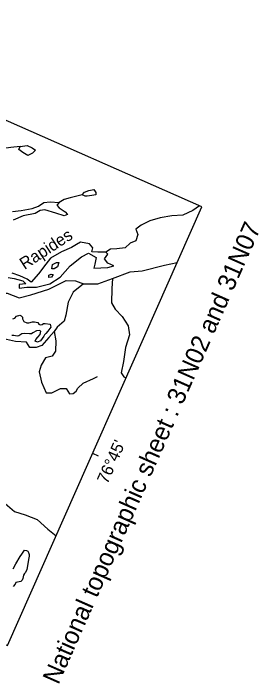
# Model space of a CAD drawing. Extents: x 287698 to 290158, y 5234163 to 5237182.
# Drawn here: x 289347.7 to 289429.5, y 5236531.4 to 5236755.1 of the extents above; entities that cross this region are included whole.
import ezdxf

# ---------------------------------------------------------------- set-up
doc = ezdxf.new("R2010")
doc.units = 0
doc.layers.add('Niveau 63', color=7, linetype='Continuous')

msp = doc.modelspace()

# ---------------------------------------------------------------- linework, layer by layer
at = {"layer": 'Niveau 63'}
for points in [[(289345.77, 5236544.11), (289410.57, 5236690.52), (289264.28, 5236755.12), (289199.52, 5236608.86)], [(289350.01, 5236710.63), (289352.29, 5236711.04), (289353.99, 5236710.23), (289355.09, 5236709.42), (289354.03, 5236708.43), (289352.47, 5236707.67), (289350.89, 5236708.73), (289349.55, 5236709.66)], [(289370.69, 5236694.56), (289371.4, 5236695.43), (289372.84, 5236695.94), (289374.51, 5236696.32), (289375.24, 5236695.37), (289375.15, 5236694.53), (289373.83, 5236694.27), (289372.26, 5236694.12), (289371.66, 5236694.1)], [(289360.71, 5236671.3), (289362.11, 5236671.9), (289362.86, 5236671.9), (289362.36, 5236670.47), (289361.31, 5236669.84), (289360.56, 5236669.81)], [(289359.56, 5236667.67), (289360.29, 5236668.08), (289360.97, 5236667.94), (289360.39, 5236667.1), (289359.55, 5236666.93)]]:
    msp.add_lwpolyline(points, close=True, dxfattribs=at)
for points in [[(289350.01, 5236710.63), (289346.88, 5236710.32), (289344.36, 5236710.03), (289341.35, 5236709.98), (289338.84, 5236709.09), (289334.88, 5236708.27), (289332.84, 5236707.76), (289332.01, 5236707.86)], [(289370.69, 5236694.56), (289366.62, 5236693.52), (289364.59, 5236693), (289362.92, 5236692)], [(289347.44, 5236688.93), (289350.33, 5236689.32), (289353.92, 5236690), (289356.08, 5236690.76), (289357.86, 5236692.01), (289360.02, 5236692.18), (289362.92, 5236692), (289362.21, 5236691.15), (289362.96, 5236690.2), (289365.02, 5236688.92), (289365.77, 5236687.97), (289364.69, 5236687.58), (289361.8, 5236688.37), (289358.15, 5236689.49), (289356.6, 5236689.33), (289354.93, 5236688.34), (289350.97, 5236687.54), (289347.63, 5236686.13)], [(289409.75, 5236690.88), (289407.56, 5236689.35), (289404.2, 5236687.77), (289400.51, 5236687.48), (289396.68, 5236686.86), (289393.22, 5236685.89), (289390.31, 5236684.47), (289388.52, 5236683.07), (289389.16, 5236681.27), (289388.53, 5236679.15), (289386.65, 5236678.36), (289385.03, 5236676.89), (289382.24, 5236676.53), (289380.13, 5236676.41), (289378.56, 5236675.35)], [(289345.98, 5236666.97), (289347.91, 5236666.66), (289350.82, 5236665.87), (289351.81, 5236664.81), (289349.63, 5236664.63), (289349.67, 5236663.44), (289352.2, 5236663.73), (289355.44, 5236663.67), (289359.87, 5236664.84), (289363.31, 5236667.1), (289366.62, 5236670.88), (289370.4, 5236673.86), (289372.78, 5236675.1), (289375.35, 5236673.59), (289374.9, 5236671.41), (289374.57, 5236670.09), (289379.15, 5236670.31), (289381.18, 5236670.82), (289379.23, 5236671.74), (289378.13, 5236673.16), (289379.17, 5236674.75), (289378.56, 5236675.35), (289375.92, 5236675.41), (289373.86, 5236675.49), (289374.19, 5236676.82), (289373.08, 5236678.24), (289370.06, 5236678.77), (289368.76, 5236677.91), (289367.09, 5236676.91), (289363.74, 5236675.52), (289360.06, 5236673.4), (289358.53, 5236671.44), (289356.08, 5236668.14), (289353.6, 5236665.44), (289352.26, 5236666.38), (289349.83, 5236667.53), (289347.28, 5236668.44)], [(289345.98, 5236666.97), (289347.91, 5236666.66), (289350.82, 5236665.87), (289351.81, 5236664.81), (289349.63, 5236664.63), (289349.67, 5236663.44), (289352.2, 5236663.73), (289355.44, 5236663.67), (289359.87, 5236664.84), (289363.31, 5236667.1), (289366.62, 5236670.88), (289370.4, 5236673.86), (289372.78, 5236675.1), (289375.35, 5236673.59), (289374.9, 5236671.41), (289374.57, 5236670.09), (289379.15, 5236670.31), (289381.18, 5236670.82), (289379.23, 5236671.74), (289378.13, 5236673.16), (289379.17, 5236674.75), (289378.56, 5236675.35), (289375.92, 5236675.41), (289373.86, 5236675.49), (289374.19, 5236676.82), (289373.08, 5236678.24), (289370.06, 5236678.77), (289368.76, 5236677.91), (289367.09, 5236676.91), (289363.74, 5236675.52), (289360.06, 5236673.4), (289358.53, 5236671.44), (289356.08, 5236668.14), (289353.6, 5236665.44), (289352.26, 5236666.38), (289349.83, 5236667.53), (289347.28, 5236668.44)], [(289345.98, 5236666.97), (289347.91, 5236666.66), (289350.82, 5236665.87), (289351.81, 5236664.81), (289349.63, 5236664.63), (289349.67, 5236663.44), (289352.2, 5236663.73), (289355.44, 5236663.67), (289359.87, 5236664.84), (289363.31, 5236667.1), (289366.62, 5236670.88), (289370.4, 5236673.86), (289372.78, 5236675.1), (289375.35, 5236673.59), (289374.9, 5236671.41), (289374.57, 5236670.09), (289379.15, 5236670.31), (289381.18, 5236670.82), (289379.23, 5236671.74), (289378.13, 5236673.16), (289379.17, 5236674.75), (289378.56, 5236675.35), (289375.92, 5236675.41), (289373.86, 5236675.49), (289374.19, 5236676.82), (289373.08, 5236678.24), (289370.06, 5236678.77), (289368.76, 5236677.91), (289367.09, 5236676.91), (289363.74, 5236675.52), (289360.06, 5236673.4), (289358.53, 5236671.44), (289356.08, 5236668.14), (289353.6, 5236665.44), (289352.26, 5236666.38), (289349.83, 5236667.53), (289347.28, 5236668.44)], [(289318.17, 5236652.61), (289321.17, 5236656.25), (289324.84, 5236657.99), (289329.8, 5236659.12), (289331.71, 5236659.8), (289336.18, 5236659.88), (289339.49, 5236660.22), (289342.42, 5236661.68), (289345.61, 5236661.74), (289349.61, 5236660.17), (289353.56, 5236661.14), (289359.52, 5236663.06), (289365.34, 5236665.99), (289368.41, 5236665.79), (289371.12, 5236664.83), (289375.86, 5236664.79), (289380.8, 5236666.56), (289386.64, 5236668.85), (289390.61, 5236669.18), (289398.1, 5236671.01), (289402.34, 5236671.91)], [(289380.8, 5236666.56), (289380.5, 5236663.23), (289380.46, 5236658.49), (289381.66, 5236656.36), (289384.01, 5236653.96), (289386, 5236650.81), (289386.45, 5236647.76), (289385.13, 5236643.63), (289384.46, 5236638.88), (289383.64, 5236635.17), (289384.56, 5236633.77), (289385.3, 5236633.42)], [(289371.12, 5236664.83), (289367.61, 5236662.07), (289366.01, 5236658.72), (289365.2, 5236654.34), (289364.6, 5236652.42), (289362.35, 5236650.32), (289361.35, 5236648.89), (289359.47, 5236646.94), (289357.24, 5236644.21), (289355.33, 5236643.54), (289353.15, 5236643.61), (289352.09, 5236645.38), (289348.38, 5236645.55), (289344.4, 5236646.51), (289341.4, 5236648.87), (289339.74, 5236648.71), (289337.85, 5236648.04), (289335.39, 5236648.87), (289332.8, 5236650.75), (289330.71, 5236653.01), (289330.39, 5236655.67), (289330.32, 5236658.87), (289329.8, 5236659.12)], [(289347.47, 5236653.15), (289348.19, 5236653.41), (289348.78, 5236654.02), (289349.85, 5236654.41), (289350.33, 5236654.19), (289350.7, 5236653.71), (289350.72, 5236653.1), (289351.22, 5236652.27), (289352.19, 5236651.82), (289352.8, 5236651.82), (289354.11, 5236652.1), (289354.71, 5236652.11), (289355.81, 5236651.89), (289356.16, 5236651.41), (289356.65, 5236651.18), (289357.27, 5236651.2), (289357.74, 5236651.56), (289358.33, 5236651.58), (289360.02, 5236651.37), (289360.03, 5236650.77), (289360.17, 5236650.4), (289359.23, 5236649.06), (289358.52, 5236648.2), (289358.05, 5236647.83), (289357.83, 5236647.36), (289356.77, 5236645.77), (289355.69, 5236645.38), (289354.96, 5236645.73), (289355.2, 5236646.21), (289355.9, 5236647.08), (289356.61, 5236647.93), (289356.83, 5236649.02), (289356.34, 5236649.25), (289355.37, 5236649.11), (289354.17, 5236648.49), (289353.72, 5236648.11), (289353.12, 5236648.1), (289351.42, 5236648.3), (289350.46, 5236648.17), (289349.51, 5236647.42), (289348.92, 5236647.41), (289347.82, 5236647.62), (289347.22, 5236647.62)], [(289361.35, 5236648.89), (289361.81, 5236645.83), (289361.75, 5236642.39), (289360.62, 5236640.7), (289358.45, 5236640.14), (289356.99, 5236637.7), (289356.26, 5236635.5), (289357.1, 5236631.95), (289358.59, 5236628.39), (289360.51, 5236628.43), (289363.42, 5236629.89), (289365.33, 5236629.94), (289366.4, 5236628.16), (289367.67, 5236628.19), (289368.67, 5236628.98), (289369.16, 5236630.01), (289370.92, 5236631.71), (289374.46, 5236633.18), (289375.73, 5236633.86)], [(289376.05, 5236607.28), (289374.24, 5236608.13)], [(289344.91, 5236591.54), (289348.03, 5236588.79), (289351.63, 5236587.72), (289355.63, 5236586.14), (289359.15, 5236582.88), (289361.97, 5236580.72)], [(289347.67, 5236569.65), (289348.52, 5236571.37), (289349.96, 5236573.76), (289350.56, 5236574.63), (289351.45, 5236575.95), (289352.03, 5236575.83), (289352.47, 5236575.59), (289352.74, 5236575.09), (289352.94, 5236574.47), (289352.96, 5236573.94), (289352.71, 5236572.8), (289352.35, 5236570.64), (289352.17, 5236569.4), (289351.77, 5236568.47), (289351.35, 5236568.16), (289351.03, 5236567.52), (289350.84, 5236566.5), (289350.61, 5236565.89), (289350.13, 5236565.49), (289349.63, 5236565.38), (289348.56, 5236565.08), (289348.3, 5236564.54), (289347.59, 5236563.74)]]:
    msp.add_lwpolyline(points, dxfattribs=at)

# ---------------------------------------------------------------- texts
for s, height, rotation, p in [('National topographic sheet : 31N02 and 31N07', 5.9999, 66.1212, (289362.71, 5236530.76)), ('Rapides', 4, 32.9787, (289351.41, 5236669.44)), ("76°45'", 4, 66.1212, (289379.07, 5236597.77))]:
    msp.add_text(s, height=height, rotation=rotation, dxfattribs=at).set_placement(p)

doc.saveas('drawing.dxf')
